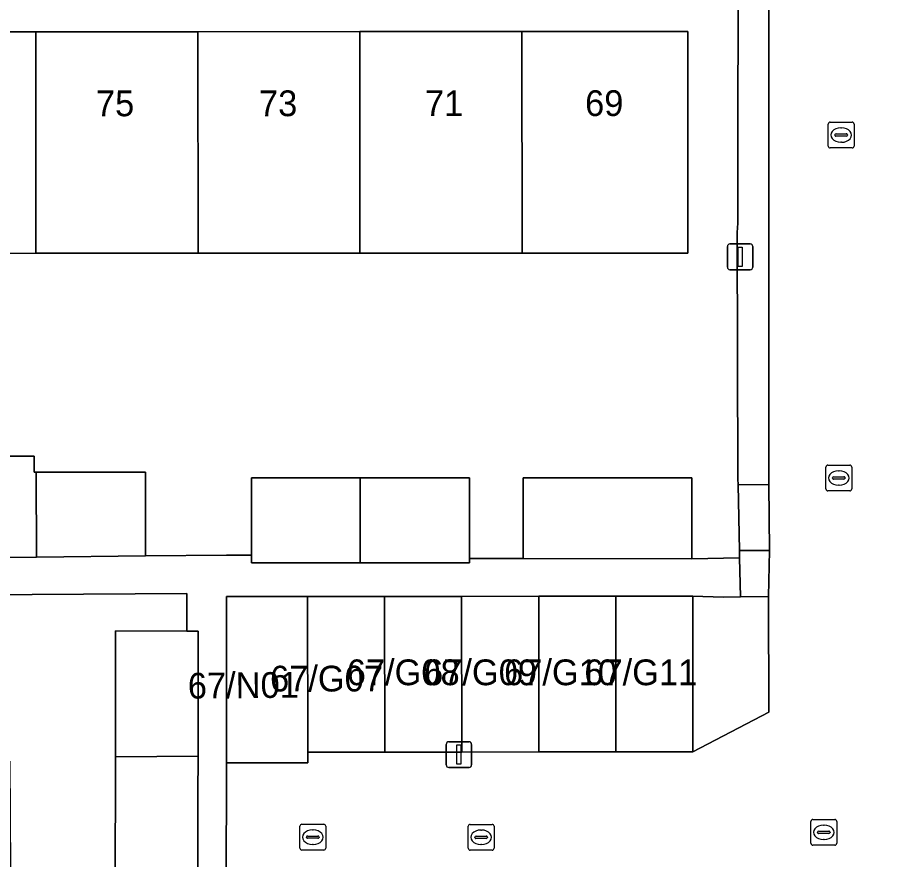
# Model space of a CAD drawing. Extents: x 160732 to 162107, y 387428 to 388479.
# Drawn here: x 161184.1 to 161218.22, y 388288.35 to 388321.03 of the extents above; entities that cross this region are included whole.
import ezdxf

# ---------------------------------------------------------------- set-up
doc = ezdxf.new("R2010")
doc.units = 0
for name, color, linetype in [('IMGEO_Erf', 7, 'Continuous'), ('IMGEO_Groenvoorziening', 7, 'Continuous'), ('IMGEO_Kolk', 7, 'Continuous'), ('IMGEO_Lichtmast', 7, 'Continuous'), ('IMGEO_Muur', 7, 'Continuous'), ('IMGEO_Pand', 7, 'Continuous'), ('IMGEO_Pand_nummerreeks', 7, 'Continuous'), ('IMGEO_Rijbaan_lokaal_open', 7, 'Continuous'), ('IMGEO_Rioolput', 7, 'Continuous'), ('IMGEO_Voetpad_open', 7, 'Continuous')]:
    doc.layers.add(name, color=color, linetype=linetype)

msp = doc.modelspace()

# ---------------------------------------------------------------- linework, layer by layer
at = {"layer": 'IMGEO_Erf'}
for points in [[(161212.04, 388312.692), (161212.058, 388313.052), (161212.082, 388325.336), (161168.595, 388325.274)], [(161178.51, 388320.474), (161184.805, 388320.477), (161191.1, 388320.48), (161197.385, 388320.483), (161203.68, 388320.486), (161210.123, 388320.489), (161210.127, 388311.891), (161203.684, 388311.888), (161197.389, 388311.885), (161191.104, 388311.882), (161184.809, 388311.879), (161178.514, 388311.876)], [(161179.227, 388304.011), (161184.745, 388304.011), (161184.745, 388303.39), (161184.822, 388303.39), (161189.069, 388303.39), (161189.069, 388300.132), (161192.204, 388300.168), (161193.181, 388300.168), (161193.181, 388303.16), (161197.393, 388303.16), (161201.64, 388303.16), (161201.64, 388300.028), (161203.725, 388300.028), (161203.726, 388303.163), (161210.275, 388303.161), (161210.274, 388300.355), (161210.274, 388300.026), (161212.134, 388300.063), (161212.128, 388300.348), (161212.077, 388302.894), (161212.066, 388303.128), (161212.04, 388312.692)], [(161187.883, 388287.197), (161187.893, 388292.336), (161187.902, 388297.22), (161190.663, 388297.215), (161190.665, 388298.673), (161180.636, 388298.606), (161180.678, 388292.149), (161183.795, 388292.17), (161183.836, 388285.86)]]:
    msp.add_lwpolyline(points, dxfattribs=at)
at = {"layer": 'IMGEO_Groenvoorziening'}
msp.add_lwpolyline([(161212.164, 388298.546), (161211.497, 388298.538), (161210.316, 388298.572), (161210.322, 388292.528), (161213.274, 388294.072), (161213.249, 388298.56)], close=True, dxfattribs=at)
at = {"layer": 'IMGEO_Kolk'}
for p, q in [((161215.577, 388316.044), (161215.577, 388316.896)), ((161215.652, 388316.97), (161216.504, 388316.97)), ((161216.065, 388316.75), (161216.09, 388316.75)), ((161216.578, 388316.896), (161216.578, 388316.044)), ((161215.836, 388316.464), (161215.836, 388316.476)), ((161216.274, 388316.427), (161215.876, 388316.427)), ((161215.879, 388316.513), (161216.277, 388316.513)), ((161216.32, 388316.476), (161216.32, 388316.464)), ((161216.088, 388316.19), (161216.063, 388316.19)), ((161216.504, 388315.97), (161215.652, 388315.97)), ((161215.486, 388302.731), (161215.486, 388303.583)), ((161215.561, 388303.657), (161216.413, 388303.657)), ((161215.974, 388303.437), (161215.999, 388303.437)), ((161216.487, 388303.583), (161216.487, 388302.731)), ((161215.745, 388303.151), (161215.745, 388303.163)), ((161216.183, 388303.114), (161215.785, 388303.114)), ((161215.788, 388303.2), (161216.186, 388303.2)), ((161216.229, 388303.163), (161216.229, 388303.151)), ((161215.997, 388302.877), (161215.972, 388302.877)), ((161216.413, 388302.657), (161215.561, 388302.657)), ((161201.596, 388288.786), (161201.596, 388289.638)), ((161201.671, 388289.712), (161202.523, 388289.712)), ((161202.084, 388289.492), (161202.109, 388289.492)), ((161202.597, 388289.638), (161202.597, 388288.786)), ((161201.855, 388289.206), (161201.855, 388289.218)), ((161202.293, 388289.169), (161201.895, 388289.169)), ((161201.898, 388289.255), (161202.296, 388289.255)), ((161202.339, 388289.218), (161202.339, 388289.206)), ((161202.523, 388288.712), (161201.671, 388288.712)), ((161202.107, 388288.932), (161202.082, 388288.932))]:
    msp.add_line(p, q, dxfattribs=at)
for points in [[(161215.577, 388316.044), (161215.577, 388316.896)], [(161215.652, 388316.97), (161216.504, 388316.97)], [(161216.578, 388316.896), (161216.578, 388316.044)], [(161216.504, 388315.97), (161215.652, 388315.97)], [(161215.486, 388302.731), (161215.486, 388303.583)], [(161215.561, 388303.657), (161216.413, 388303.657)], [(161216.487, 388303.583), (161216.487, 388302.731)], [(161216.413, 388302.657), (161215.561, 388302.657)], [(161201.596, 388288.786), (161201.596, 388289.638)], [(161201.671, 388289.712), (161202.523, 388289.712)], [(161202.597, 388289.638), (161202.597, 388288.786)], [(161202.523, 388288.712), (161201.671, 388288.712)]]:
    msp.add_lwpolyline(points, dxfattribs=at)
for centre, radius, start, end in [((161215.654, 388316.894), 0.0765, 91.552, 178.448), ((161215.654, 388316.894), 0.0765, 91.552, 178.448), ((161216.502, 388316.894), 0.0765, 1.552, 88.448), ((161216.502, 388316.894), 0.0765, 1.552, 88.448), ((161215.876, 388316.473), 0.0403, 85.8775, 175.7526), ((161215.873, 388316.463), 0.0366, 178.938, 274.7102), ((161216.277, 388316.47), 0.043, 264.8664, 352.4533), ((161216.281, 388316.475), 0.0386, 1.7309, 96.639), ((161215.654, 388316.046), 0.0765, 181.552, 268.448), ((161215.654, 388316.046), 0.0765, 181.552, 268.448), ((161216.502, 388316.046), 0.0765, 271.552, 358.448), ((161216.502, 388316.046), 0.0765, 271.552, 358.448), ((161215.563, 388303.581), 0.0765, 91.552, 178.448), ((161215.563, 388303.581), 0.0765, 91.552, 178.448), ((161216.411, 388303.581), 0.0765, 1.552, 88.448), ((161216.411, 388303.581), 0.0765, 1.552, 88.448), ((161215.785, 388303.16), 0.0403, 85.8775, 175.7526), ((161215.782, 388303.15), 0.0366, 178.938, 274.7102), ((161216.186, 388303.157), 0.043, 264.8664, 352.4533), ((161216.19, 388303.162), 0.0386, 1.7309, 96.639), ((161215.563, 388302.733), 0.0765, 181.552, 268.448), ((161215.563, 388302.733), 0.0765, 181.552, 268.448), ((161216.411, 388302.733), 0.0765, 271.552, 358.448), ((161216.411, 388302.733), 0.0765, 271.552, 358.448), ((161201.673, 388289.636), 0.0765, 91.552, 178.448), ((161201.673, 388289.636), 0.0765, 91.552, 178.448), ((161202.521, 388289.636), 0.0765, 1.552, 88.448), ((161202.521, 388289.636), 0.0765, 1.552, 88.448), ((161201.895, 388289.215), 0.0403, 85.8775, 175.7526), ((161201.892, 388289.205), 0.0366, 178.938, 274.7102), ((161202.296, 388289.212), 0.043, 264.8664, 352.4533), ((161202.3, 388289.217), 0.0386, 1.7309, 96.639), ((161201.673, 388288.788), 0.0765, 181.552, 268.448), ((161201.673, 388288.788), 0.0765, 181.552, 268.448), ((161202.521, 388288.788), 0.0765, 271.552, 358.448), ((161202.521, 388288.788), 0.0765, 271.552, 358.448)]:
    msp.add_arc(centre, radius, start, end, dxfattribs=at)
for centre, major_axis, ratio, start_param, end_param in [((161216.064, 388316.47), (-0.387, 0.002), 0.722429, 4.712389, 7.853982), ((161216.089, 388316.47), (-0.39, 0.002), 0.717154, 1.570796, 4.712389), ((161215.973, 388303.157), (-0.387, 0.002), 0.722429, 4.712389, 7.853982), ((161215.998, 388303.157), (-0.39, 0.002), 0.717154, 1.570796, 4.712389), ((161202.083, 388289.212), (-0.387, 0.002), 0.722429, 4.712389, 7.853982), ((161202.108, 388289.212), (-0.39, 0.002), 0.717154, 1.570796, 4.712389)]:
    msp.add_ellipse(centre, major_axis=major_axis, ratio=ratio, start_param=start_param, end_param=end_param, dxfattribs=at)
at = {"layer": 'IMGEO_Lichtmast'}
for p, q in [((161211.657, 388311.342), (161211.657, 388312.142)), ((161211.657, 388312.142), (161211.657, 388311.342)), ((161211.757, 388312.242), (161212.547, 388312.242)), ((161212.547, 388312.242), (161211.757, 388312.242)), ((161212.647, 388312.142), (161212.647, 388311.342)), ((161212.647, 388311.342), (161212.647, 388312.142)), ((161212.547, 388311.242), (161211.757, 388311.242)), ((161211.757, 388311.242), (161212.547, 388311.242)), ((161200.737, 388292.019), (161200.737, 388292.819)), ((161200.737, 388292.819), (161200.737, 388292.019)), ((161200.837, 388292.919), (161201.627, 388292.919)), ((161201.627, 388292.919), (161200.837, 388292.919)), ((161201.727, 388292.819), (161201.727, 388292.019)), ((161201.727, 388292.019), (161201.727, 388292.819)), ((161201.627, 388291.919), (161200.837, 388291.919)), ((161200.837, 388291.919), (161201.627, 388291.919))]:
    msp.add_line(p, q, dxfattribs=at)
for points in [[(161212.077, 388312.117), (161212.227, 388312.117), (161212.227, 388311.367), (161212.077, 388311.367), (161212.077, 388312.117)], [(161201.157, 388292.794), (161201.307, 388292.794), (161201.307, 388292.044), (161201.157, 388292.044), (161201.157, 388292.794)]]:
    msp.add_lwpolyline(points, dxfattribs=at)
for centre, start, end in [((161211.757, 388312.142), 90, 180), ((161211.757, 388312.142), 90, 180), ((161212.547, 388312.142), 0, 90), ((161212.547, 388312.142), 360, 90), ((161211.757, 388311.342), 180, 270), ((161211.757, 388311.342), 180, 270), ((161212.547, 388311.342), 270, 0), ((161212.547, 388311.342), 270, 0), ((161200.837, 388292.819), 90, 180), ((161200.837, 388292.819), 90, 180), ((161201.627, 388292.819), 0, 90), ((161201.627, 388292.819), 360, 90), ((161200.837, 388292.019), 180, 270), ((161200.837, 388292.019), 180, 270), ((161201.627, 388292.019), 270, 0), ((161201.627, 388292.019), 270, 0)]:
    msp.add_arc(centre, 0.1, start, end, dxfattribs=at)
at = {"layer": 'IMGEO_Muur'}
msp.add_lwpolyline([(161212.066, 388303.128), (161212.04, 388312.692)], dxfattribs=at)
at = {"layer": 'IMGEO_Pand'}
for points in [[(161184.809, 388311.879), (161184.805, 388320.477), (161178.51, 388320.474), (161178.514, 388311.876)], [(161191.104, 388311.882), (161191.1, 388320.48), (161184.805, 388320.477), (161184.809, 388311.879)], [(161197.389, 388311.885), (161197.385, 388320.483), (161191.1, 388320.48), (161191.104, 388311.882)], [(161203.684, 388311.888), (161203.68, 388320.486), (161197.385, 388320.483), (161197.389, 388311.885)], [(161203.68, 388320.486), (161203.684, 388311.888), (161210.127, 388311.891), (161210.123, 388320.489)], [(161184.822, 388303.39), (161184.745, 388303.39), (161184.745, 388304.011), (161179.227, 388304.011), (161179.227, 388300.033), (161180.61, 388300.033), (161184.824, 388300.082)], [(161189.069, 388300.132), (161189.069, 388303.39), (161184.822, 388303.39), (161184.824, 388300.082)], [(161197.393, 388303.16), (161193.181, 388303.16), (161193.181, 388300.168), (161193.181, 388299.954), (161193.181, 388299.865), (161197.395, 388299.865), (161197.395, 388299.945)], [(161201.64, 388303.16), (161197.393, 388303.16), (161197.395, 388299.945), (161197.395, 388299.865), (161201.64, 388299.865), (161201.64, 388299.935), (161201.64, 388300.028)], [(161210.274, 388300.355), (161210.275, 388303.161), (161203.726, 388303.163), (161203.725, 388300.028), (161210.274, 388300.026)], [(161195.354, 388298.557), (161192.205, 388298.554), (161192.211, 388292.1), (161195.372, 388292.104), (161195.372, 388292.513)], [(161195.372, 388292.513), (161198.352, 388292.516), (161198.346, 388298.56), (161195.354, 388298.557)], [(161198.346, 388298.56), (161198.352, 388292.516), (161201.345, 388292.519), (161201.339, 388298.563)], [(161201.339, 388298.563), (161201.345, 388292.519), (161204.337, 388292.522), (161204.331, 388298.566)], [(161204.331, 388298.566), (161204.337, 388292.522), (161207.33, 388292.525), (161207.324, 388298.569)], [(161210.316, 388298.572), (161207.324, 388298.569), (161207.33, 388292.525), (161210.322, 388292.528)], [(161191.113, 388297.214), (161190.663, 388297.215), (161187.902, 388297.22), (161187.893, 388292.336), (161191.104, 388292.358)], [(161191.101, 388290.843), (161191.104, 388292.358), (161187.893, 388292.336), (161187.883, 388287.197), (161190.656, 388287.192), (161191.095, 388287.191)]]:
    msp.add_lwpolyline(points, close=True, dxfattribs=at)
at = {"layer": 'IMGEO_Rijbaan_lokaal_open'}
msp.add_lwpolyline([(161218.95, 388325.365), (161213.266, 388325.335), (161213.262, 388302.901), (161213.296, 388300.344), (161213.249, 388298.56), (161213.274, 388294.072), (161210.322, 388292.528), (161207.33, 388292.525), (161204.337, 388292.522), (161201.345, 388292.519), (161198.352, 388292.516), (161195.372, 388292.513), (161195.372, 388292.104), (161192.211, 388292.1), (161192.205, 388290.842), (161192.184, 388286.165)], dxfattribs=at)
at = {"layer": 'IMGEO_Rioolput'}
for p, q in [((161214.902, 388288.978), (161214.902, 388289.83)), ((161214.977, 388289.904), (161215.829, 388289.904)), ((161215.903, 388289.83), (161215.903, 388288.978)), ((161195.059, 388288.789), (161195.059, 388289.641)), ((161195.134, 388289.715), (161195.986, 388289.715)), ((161195.547, 388289.495), (161195.572, 388289.495)), ((161196.06, 388289.641), (161196.06, 388288.789)), ((161215.161, 388289.398), (161215.161, 388289.41)), ((161215.204, 388289.447), (161215.602, 388289.447)), ((161215.39, 388289.684), (161215.415, 388289.684)), ((161215.645, 388289.41), (161215.645, 388289.398)), ((161195.318, 388289.209), (161195.318, 388289.221)), ((161195.756, 388289.172), (161195.358, 388289.172)), ((161195.361, 388289.258), (161195.759, 388289.258)), ((161195.802, 388289.221), (161195.802, 388289.209)), ((161215.599, 388289.361), (161215.201, 388289.361)), ((161215.413, 388289.124), (161215.388, 388289.124)), ((161195.986, 388288.715), (161195.134, 388288.715)), ((161195.57, 388288.935), (161195.545, 388288.935)), ((161215.829, 388288.904), (161214.977, 388288.904))]:
    msp.add_line(p, q, dxfattribs=at)
for points in [[(161214.902, 388288.978), (161214.902, 388289.83)], [(161214.977, 388289.904), (161215.829, 388289.904)], [(161215.903, 388289.83), (161215.903, 388288.978)], [(161195.059, 388288.789), (161195.059, 388289.641)], [(161195.134, 388289.715), (161195.986, 388289.715)], [(161196.06, 388289.641), (161196.06, 388288.789)], [(161195.986, 388288.715), (161195.134, 388288.715)], [(161215.829, 388288.904), (161214.977, 388288.904)]]:
    msp.add_lwpolyline(points, dxfattribs=at)
for centre, radius, start, end in [((161214.979, 388289.828), 0.0765, 91.552, 178.448), ((161214.979, 388289.828), 0.0765, 91.552, 178.448), ((161215.827, 388289.828), 0.0765, 1.552, 88.448), ((161215.827, 388289.828), 0.0765, 1.552, 88.448), ((161195.136, 388289.639), 0.0765, 91.552, 178.448), ((161195.136, 388289.639), 0.0765, 91.552, 178.448), ((161195.984, 388289.639), 0.0765, 1.552, 88.448), ((161195.984, 388289.639), 0.0765, 1.552, 88.448), ((161215.201, 388289.407), 0.0403, 85.8775, 175.7526), ((161215.198, 388289.397), 0.0366, 178.938, 274.7102), ((161215.602, 388289.404), 0.043, 264.8664, 352.4533), ((161215.606, 388289.409), 0.0386, 1.7309, 96.639), ((161195.358, 388289.218), 0.0403, 85.8775, 175.7526), ((161195.355, 388289.208), 0.0366, 178.938, 274.7102), ((161195.759, 388289.215), 0.043, 264.8664, 352.4533), ((161195.763, 388289.22), 0.0386, 1.7309, 96.639), ((161195.136, 388288.791), 0.0765, 181.552, 268.448), ((161195.136, 388288.791), 0.0765, 181.552, 268.448), ((161195.984, 388288.791), 0.0765, 271.552, 358.448), ((161195.984, 388288.791), 0.0765, 271.552, 358.448), ((161214.979, 388288.98), 0.0765, 181.552, 268.448), ((161214.979, 388288.98), 0.0765, 181.552, 268.448), ((161215.827, 388288.98), 0.0765, 271.552, 358.448), ((161215.827, 388288.98), 0.0765, 271.552, 358.448)]:
    msp.add_arc(centre, radius, start, end, dxfattribs=at)
for centre, major_axis, ratio, start_param, end_param in [((161195.546, 388289.215), (-0.387, 0.002), 0.722429, 4.712389, 7.853982), ((161195.571, 388289.215), (-0.39, 0.002), 0.717154, 1.570796, 4.712389), ((161215.389, 388289.404), (-0.387, 0.002), 0.722429, 4.712389, 7.853982), ((161215.414, 388289.404), (-0.39, 0.002), 0.717154, 1.570796, 4.712389)]:
    msp.add_ellipse(centre, major_axis=major_axis, ratio=ratio, start_param=start_param, end_param=end_param, dxfattribs=at)
at = {"layer": 'IMGEO_Voetpad_open'}
for points in [[(161213.266, 388325.335), (161212.082, 388325.336), (161212.058, 388313.052), (161212.04, 388312.692), (161212.066, 388303.128), (161212.077, 388302.894), (161213.262, 388302.901)], [(161213.296, 388300.344), (161213.262, 388302.901), (161212.077, 388302.894), (161212.128, 388300.348)], [(161213.296, 388300.344), (161212.128, 388300.348), (161212.134, 388300.063), (161212.164, 388298.546), (161213.249, 388298.56)]]:
    msp.add_lwpolyline(points, close=True, dxfattribs=at)
for points in [[(161192.184, 388286.165), (161192.205, 388290.842), (161192.211, 388292.1), (161192.205, 388298.554), (161195.354, 388298.557), (161198.346, 388298.56), (161201.339, 388298.563), (161204.331, 388298.566), (161207.324, 388298.569), (161210.316, 388298.572), (161211.497, 388298.538), (161212.164, 388298.546), (161212.134, 388300.063), (161210.274, 388300.026), (161203.725, 388300.028), (161201.64, 388300.028), (161201.64, 388299.935), (161201.64, 388299.865), (161197.395, 388299.865), (161193.181, 388299.865), (161193.181, 388299.954), (161193.181, 388300.168), (161192.204, 388300.168), (161189.069, 388300.132), (161184.824, 388300.082), (161180.61, 388300.033)], [(161180.636, 388298.606), (161190.665, 388298.673), (161190.663, 388297.215), (161191.113, 388297.214), (161191.104, 388292.358), (161191.101, 388290.843), (161191.095, 388287.191)]]:
    msp.add_lwpolyline(points, dxfattribs=at)

# ---------------------------------------------------------------- texts
at = {"layer": 'IMGEO_Pand_nummerreeks'}
for s, rotation, p in [('75', 0.0271, (161187.138, 388317.199)), ('73', 0.0271, (161193.469, 388317.202)), ('71', 0.0271, (161199.914, 388317.205)), ('69', 0.0271, (161206.133, 388317.208)), ('67/N01', 0.5218, (161190.71, 388294.592))]:
    msp.add_text(s, height=1, rotation=rotation, dxfattribs=at).set_placement(p)
for s, p in [('67/G07', (161193.898, 388294.871)), ('67/G08', (161196.877, 388295.115)), ('67/G09', (161199.88, 388295.115)), ('67/G10', (161202.987, 388295.115)), ('67/G11', (161206.103, 388295.115))]:
    msp.add_text(s, height=1, dxfattribs=at).set_placement(p)

doc.saveas('drawing.dxf')
